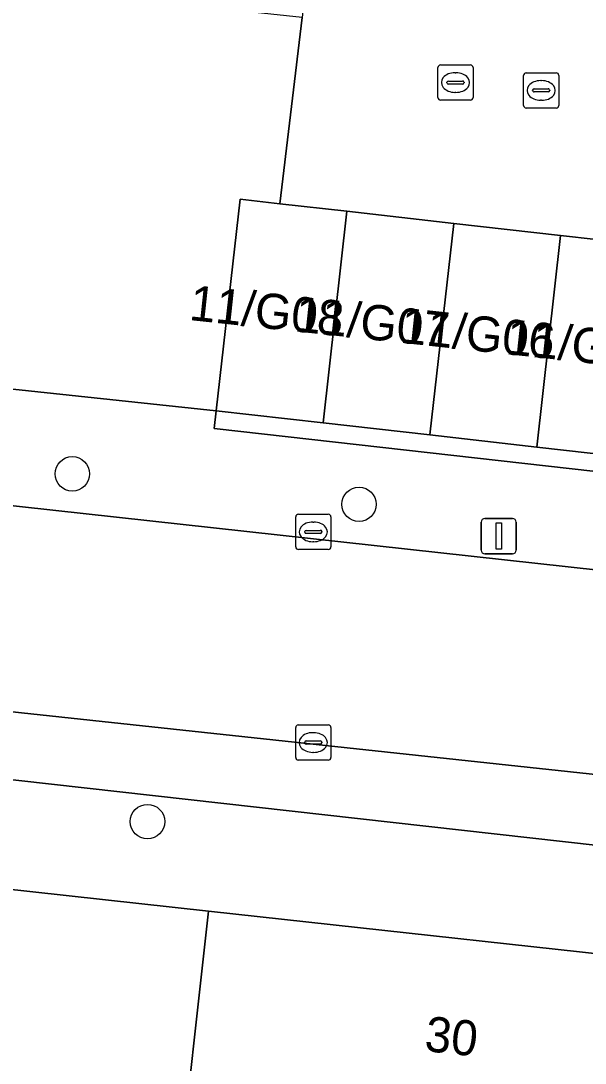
# Model space of a CAD drawing. Extents: x 162396 to 163643, y 386452 to 387406.
# Drawn here: x 162535.27 to 162551.3, y 386485.98 to 386515.6 of the extents above; entities that cross this region are included whole.
import ezdxf

# ---------------------------------------------------------------- set-up
doc = ezdxf.new("R2010")
doc.units = 0
for name, color, linetype in [('IMGEO_Boom', 7, 'Continuous'), ('IMGEO_Erf', 7, 'Continuous'), ('IMGEO_Groenvoorziening', 7, 'Continuous'), ('IMGEO_Haag', 7, 'Continuous'), ('IMGEO_Kolk', 7, 'Continuous'), ('IMGEO_Lichtmast', 7, 'Continuous'), ('IMGEO_Muur', 7, 'Continuous'), ('IMGEO_Pand', 7, 'Continuous'), ('IMGEO_Pand_nummerreeks', 7, 'Continuous'), ('IMGEO_Parkeervlak_open', 7, 'Continuous'), ('IMGEO_Rijbaan_lokaal_open', 7, 'Continuous'), ('IMGEO_Rioolput', 7, 'Continuous'), ('IMGEO_Voetpad_open', 7, 'Continuous')]:
    doc.layers.add(name, color=color, linetype=linetype)

msp = doc.modelspace()

# ---------------------------------------------------------------- linework, layer by layer
at = {"layer": 'IMGEO_Boom'}
for centre in [(162536.728, 386502.728), (162544.877, 386501.862), (162538.865, 386492.846)]:
    msp.add_circle(centre, 0.489, dxfattribs=at)
at = {"layer": 'IMGEO_Erf'}
msp.add_lwpolyline([(162520.908, 386506.632), (162530.407, 386505.623), (162540.818, 386504.517), (162541.496, 386510.531), (162542.63, 386510.403), (162543.256, 386515.7), (162541.034, 386515.933), (162541.071, 386516.285), (162541.499, 386520.358), (162543.719, 386520.109)], dxfattribs=at)
at = {"layer": 'IMGEO_Groenvoorziening'}
msp.add_lwpolyline([(162556.002, 386502.805), (162552.965, 386503.147), (162549.928, 386503.49), (162546.892, 386503.832), (162543.855, 386504.175), (162540.818, 386504.517), (162540.762, 386504.02), (162565.056, 386501.281), (162565.112, 386501.778), (162562.075, 386502.12), (162559.039, 386502.463)], close=True, dxfattribs=at)
at = {"layer": 'IMGEO_Haag'}
msp.add_lwpolyline([(162543.855, 386504.175), (162540.818, 386504.517), (162540.762, 386504.02), (162565.056, 386501.281), (162565.112, 386501.778), (162562.075, 386502.12), (162559.039, 386502.463), (162556.002, 386502.805), (162552.965, 386503.147), (162549.928, 386503.49), (162546.892, 386503.832)], close=True, dxfattribs=at)
at = {"layer": 'IMGEO_Kolk'}
for p, q in [((162549.552, 386513.197), (162549.552, 386514.049)), ((162549.627, 386514.123), (162550.479, 386514.123)), ((162550.553, 386514.049), (162550.553, 386513.197)), ((162550.04, 386513.903), (162550.065, 386513.903)), ((162549.811, 386513.617), (162549.811, 386513.629)), ((162550.249, 386513.58), (162549.851, 386513.58)), ((162549.854, 386513.666), (162550.252, 386513.666)), ((162550.295, 386513.629), (162550.295, 386513.617)), ((162550.479, 386513.123), (162549.627, 386513.123)), ((162550.063, 386513.343), (162550.038, 386513.343)), ((162543.152, 386501.579), (162544.004, 386501.579)), ((162543.077, 386500.653), (162543.077, 386501.505)), ((162543.565, 386501.359), (162543.59, 386501.359)), ((162544.078, 386501.505), (162544.078, 386500.653)), ((162543.336, 386501.073), (162543.336, 386501.085)), ((162543.774, 386501.036), (162543.376, 386501.036)), ((162543.379, 386501.122), (162543.777, 386501.122)), ((162543.82, 386501.085), (162543.82, 386501.073)), ((162543.588, 386500.799), (162543.563, 386500.799)), ((162544.004, 386500.579), (162543.152, 386500.579)), ((162543.076, 386494.667), (162543.076, 386495.519)), ((162543.151, 386495.593), (162544.003, 386495.593)), ((162543.564, 386495.373), (162543.589, 386495.373)), ((162544.077, 386495.519), (162544.077, 386494.667)), ((162543.335, 386495.087), (162543.335, 386495.099)), ((162543.773, 386495.05), (162543.375, 386495.05)), ((162543.378, 386495.136), (162543.776, 386495.136)), ((162543.819, 386495.099), (162543.819, 386495.087)), ((162543.587, 386494.813), (162543.562, 386494.813)), ((162544.003, 386494.593), (162543.151, 386494.593))]:
    msp.add_line(p, q, dxfattribs=at)
for points in [[(162549.552, 386513.197), (162549.552, 386514.049)], [(162549.627, 386514.123), (162550.479, 386514.123)], [(162550.553, 386514.049), (162550.553, 386513.197)], [(162550.479, 386513.123), (162549.627, 386513.123)], [(162543.152, 386501.579), (162544.004, 386501.579)], [(162543.077, 386500.653), (162543.077, 386501.505)], [(162544.078, 386501.505), (162544.078, 386500.653)], [(162544.004, 386500.579), (162543.152, 386500.579)], [(162543.076, 386494.667), (162543.076, 386495.519)], [(162543.151, 386495.593), (162544.003, 386495.593)], [(162544.077, 386495.519), (162544.077, 386494.667)], [(162544.003, 386494.593), (162543.151, 386494.593)]]:
    msp.add_lwpolyline(points, dxfattribs=at)
for centre, radius, start, end in [((162549.629, 386514.047), 0.0765, 91.552, 178.448), ((162549.629, 386514.047), 0.0765, 91.552, 178.448), ((162550.477, 386514.047), 0.0765, 1.552, 88.448), ((162550.477, 386514.047), 0.0765, 1.552, 88.448), ((162549.851, 386513.626), 0.0403, 85.8775, 175.7526), ((162549.848, 386513.616), 0.0366, 178.938, 274.7102), ((162550.252, 386513.623), 0.043, 264.8664, 352.4533), ((162550.256, 386513.628), 0.0386, 1.7309, 96.639), ((162549.629, 386513.199), 0.0765, 181.552, 268.448), ((162549.629, 386513.199), 0.0765, 181.552, 268.448), ((162550.477, 386513.199), 0.0765, 271.552, 358.448), ((162550.477, 386513.199), 0.0765, 271.552, 358.448), ((162543.154, 386501.503), 0.0765, 91.552, 178.448), ((162543.154, 386501.503), 0.0765, 91.552, 178.448), ((162544.002, 386501.503), 0.0765, 1.552, 88.448), ((162544.002, 386501.503), 0.0765, 1.552, 88.448), ((162543.376, 386501.082), 0.0403, 85.8775, 175.7526), ((162543.373, 386501.072), 0.0366, 178.938, 274.7102), ((162543.777, 386501.079), 0.043, 264.8664, 352.4533), ((162543.781, 386501.084), 0.0386, 1.7309, 96.639), ((162543.154, 386500.655), 0.0765, 181.552, 268.448), ((162543.154, 386500.655), 0.0765, 181.552, 268.448), ((162544.002, 386500.655), 0.0765, 271.552, 358.448), ((162544.002, 386500.655), 0.0765, 271.552, 358.448), ((162543.153, 386495.517), 0.0765, 91.552, 178.448), ((162543.153, 386495.517), 0.0765, 91.552, 178.448), ((162544.001, 386495.517), 0.0765, 1.552, 88.448), ((162544.001, 386495.517), 0.0765, 1.552, 88.448), ((162543.375, 386495.096), 0.0403, 85.8775, 175.7526), ((162543.372, 386495.086), 0.0366, 178.938, 274.7102), ((162543.776, 386495.093), 0.043, 264.8664, 352.4533), ((162543.78, 386495.098), 0.0386, 1.7309, 96.639), ((162543.153, 386494.669), 0.0765, 181.552, 268.448), ((162543.153, 386494.669), 0.0765, 181.552, 268.448), ((162544.001, 386494.669), 0.0765, 271.552, 358.448), ((162544.001, 386494.669), 0.0765, 271.552, 358.448)]:
    msp.add_arc(centre, radius, start, end, dxfattribs=at)
for centre, major_axis, ratio, start_param, end_param in [((162550.039, 386513.623), (-0.387, 0.002), 0.722429, 4.712389, 7.853982), ((162550.064, 386513.623), (-0.39, 0.002), 0.717154, 1.570796, 4.712389), ((162543.564, 386501.079), (-0.387, 0.002), 0.722429, 4.712389, 7.853982), ((162543.589, 386501.079), (-0.39, 0.002), 0.717154, 1.570796, 4.712389), ((162543.563, 386495.093), (-0.387, 0.002), 0.722429, 4.712389, 7.853982), ((162543.588, 386495.093), (-0.39, 0.002), 0.717154, 1.570796, 4.712389)]:
    msp.add_ellipse(centre, major_axis=major_axis, ratio=ratio, start_param=start_param, end_param=end_param, dxfattribs=at)
at = {"layer": 'IMGEO_Lichtmast'}
for p, q in [((162548.351, 386500.558), (162548.351, 386501.358)), ((162548.351, 386501.358), (162548.351, 386500.558)), ((162548.451, 386501.458), (162549.241, 386501.458)), ((162549.241, 386501.458), (162548.451, 386501.458)), ((162549.341, 386501.358), (162549.341, 386500.558)), ((162549.341, 386500.558), (162549.341, 386501.358)), ((162549.241, 386500.458), (162548.451, 386500.458)), ((162548.451, 386500.458), (162549.241, 386500.458))]:
    msp.add_line(p, q, dxfattribs=at)
msp.add_lwpolyline([(162548.771, 386501.333), (162548.921, 386501.333), (162548.921, 386500.583), (162548.771, 386500.583), (162548.771, 386501.333)], dxfattribs=at)
for centre, start, end in [((162548.451, 386501.358), 90, 180), ((162548.451, 386501.358), 90, 180), ((162549.241, 386501.358), 0, 90), ((162549.241, 386501.358), 360, 90), ((162548.451, 386500.558), 180, 270), ((162548.451, 386500.558), 180, 270), ((162549.241, 386500.558), 270, 0), ((162549.241, 386500.558), 270, 0)]:
    msp.add_arc(centre, 0.1, start, end, dxfattribs=at)
at = {"layer": 'IMGEO_Muur'}
msp.add_lwpolyline([(162530.407, 386505.623), (162540.818, 386504.517)], dxfattribs=at)
at = {"layer": 'IMGEO_Pand'}
for points in [[(162543.855, 386504.175), (162544.533, 386510.189), (162542.63, 386510.403), (162541.496, 386510.531), (162540.818, 386504.517)], [(162546.892, 386503.832), (162547.569, 386509.846), (162544.533, 386510.189), (162543.855, 386504.175)], [(162549.928, 386503.49), (162550.606, 386509.504), (162547.569, 386509.846), (162546.892, 386503.832)], [(162552.965, 386503.147), (162553.643, 386509.162), (162550.606, 386509.504), (162549.928, 386503.49)], [(162540.596, 386490.304), (162525.614, 386491.953), (162524.715, 386483.832), (162533.894, 386482.822), (162533.062, 386475.267), (162538.865, 386474.628), (162539.08, 386476.577), (162539.7, 386482.192)], [(162555.461, 386488.667), (162540.596, 386490.304), (162539.7, 386482.192), (162548.81, 386481.188), (162547.979, 386473.641), (162553.736, 386473.007), (162553.944, 386474.898), (162554.565, 386480.528)]]:
    msp.add_lwpolyline(points, close=True, dxfattribs=at)
at = {"layer": 'IMGEO_Parkeervlak_open'}
for points in [[(162563.577, 386492.897), (162522.5, 386497.314)], [(162525.486, 386495.104), (162560.367, 386491.19)]]:
    msp.add_lwpolyline(points, dxfattribs=at)
at = {"layer": 'IMGEO_Rijbaan_lokaal_open'}
msp.add_lwpolyline([(162571.178, 386514.042), (162566.584, 386514.489), (162566.706, 386515.724), (162563.61, 386516.071), (162560.514, 386516.417), (162557.418, 386516.764), (162554.322, 386517.111), (162551.226, 386517.458), (162548.13, 386517.804), (162545.034, 386518.151), (162543.53, 386518.312), (162543.256, 386515.7), (162542.63, 386510.403), (162544.533, 386510.189), (162547.569, 386509.846), (162550.606, 386509.504), (162553.643, 386509.162), (162556.68, 386508.82), (162559.716, 386508.477), (162562.753, 386508.135), (162565.79, 386507.793), (162565.928, 386508.672), (162570.602, 386508.097)], close=True, dxfattribs=at)
for points in [[(162566.726, 386498.342), (162553.577, 386499.782), (162520.572, 386503.412)], [(162520.326, 386497.438), (162522.5, 386497.314), (162563.577, 386492.897), (162566.003, 386492.636)]]:
    msp.add_lwpolyline(points, dxfattribs=at)
at = {"layer": 'IMGEO_Rioolput'}
for p, q in [((162547.192, 386514.348), (162548.044, 386514.348)), ((162547.117, 386513.422), (162547.117, 386514.274)), ((162547.605, 386514.128), (162547.63, 386514.128)), ((162548.118, 386514.274), (162548.118, 386513.422)), ((162547.376, 386513.842), (162547.376, 386513.854)), ((162547.814, 386513.805), (162547.416, 386513.805)), ((162547.419, 386513.891), (162547.817, 386513.891)), ((162547.86, 386513.854), (162547.86, 386513.842)), ((162547.628, 386513.568), (162547.603, 386513.568)), ((162548.044, 386513.348), (162547.192, 386513.348))]:
    msp.add_line(p, q, dxfattribs=at)
for points in [[(162547.192, 386514.348), (162548.044, 386514.348)], [(162547.117, 386513.422), (162547.117, 386514.274)], [(162548.118, 386514.274), (162548.118, 386513.422)], [(162548.044, 386513.348), (162547.192, 386513.348)]]:
    msp.add_lwpolyline(points, dxfattribs=at)
for centre, radius, start, end in [((162547.194, 386514.272), 0.0765, 91.552, 178.448), ((162547.194, 386514.272), 0.0765, 91.552, 178.448), ((162548.042, 386514.272), 0.0765, 1.552, 88.448), ((162548.042, 386514.272), 0.0765, 1.552, 88.448), ((162547.416, 386513.851), 0.0403, 85.8775, 175.7526), ((162547.413, 386513.841), 0.0366, 178.938, 274.7102), ((162547.817, 386513.848), 0.043, 264.8664, 352.4533), ((162547.821, 386513.853), 0.0386, 1.7309, 96.639), ((162547.194, 386513.424), 0.0765, 181.552, 268.448), ((162547.194, 386513.424), 0.0765, 181.552, 268.448), ((162548.042, 386513.424), 0.0765, 271.552, 358.448), ((162548.042, 386513.424), 0.0765, 271.552, 358.448)]:
    msp.add_arc(centre, radius, start, end, dxfattribs=at)
for centre, major_axis, ratio, start_param, end_param in [((162547.604, 386513.848), (-0.387, 0.002), 0.722429, 4.712389, 7.853982), ((162547.629, 386513.848), (-0.39, 0.002), 0.717154, 1.570796, 4.712389)]:
    msp.add_ellipse(centre, major_axis=major_axis, ratio=ratio, start_param=start_param, end_param=end_param, dxfattribs=at)
at = {"layer": 'IMGEO_Voetpad_open'}
for points in [[(162509.296, 386510.744), (162510.746, 386524.31), (162509.639, 386524.426), (162510.539, 386531.667), (162508.736, 386531.868), (162505.167, 386500), (162505.108, 386499.473), (162500.348, 386500), (162500, 386500.039), (162499.111, 386500.137), (162496.117, 386500.466), (162495.544, 386495.264), (162500, 386494.773), (162510.731, 386493.592), (162525.614, 386491.953), (162540.596, 386490.304), (162555.461, 386488.667), (162570.324, 386487.031), (162575.176, 386486.432)], [(162566.945, 386501.526), (162565.112, 386501.778), (162565.056, 386501.281), (162540.762, 386504.02), (162540.818, 386504.517), (162530.407, 386505.623), (162520.908, 386506.632)], [(162520.572, 386503.412), (162553.577, 386499.782), (162566.726, 386498.342)], [(162560.367, 386491.19), (162525.486, 386495.104)]]:
    msp.add_lwpolyline(points, dxfattribs=at)

# ---------------------------------------------------------------- texts
at = {"layer": 'IMGEO_Pand_nummerreeks'}
for s, rotation, p in [('11/G08', 353.8564, (162540.025, 386507.102)), ('11/G07', 353.8564, (162543.022, 386506.78)), ('11/G06', 353.8564, (162546.022, 386506.457)), ('11/G05', 353.8564, (162549.022, 386506.134)), ('30', 353.7147, (162546.713, 386486.33))]:
    msp.add_text(s, height=1, rotation=rotation, dxfattribs=at).set_placement(p)

doc.saveas('drawing.dxf')
